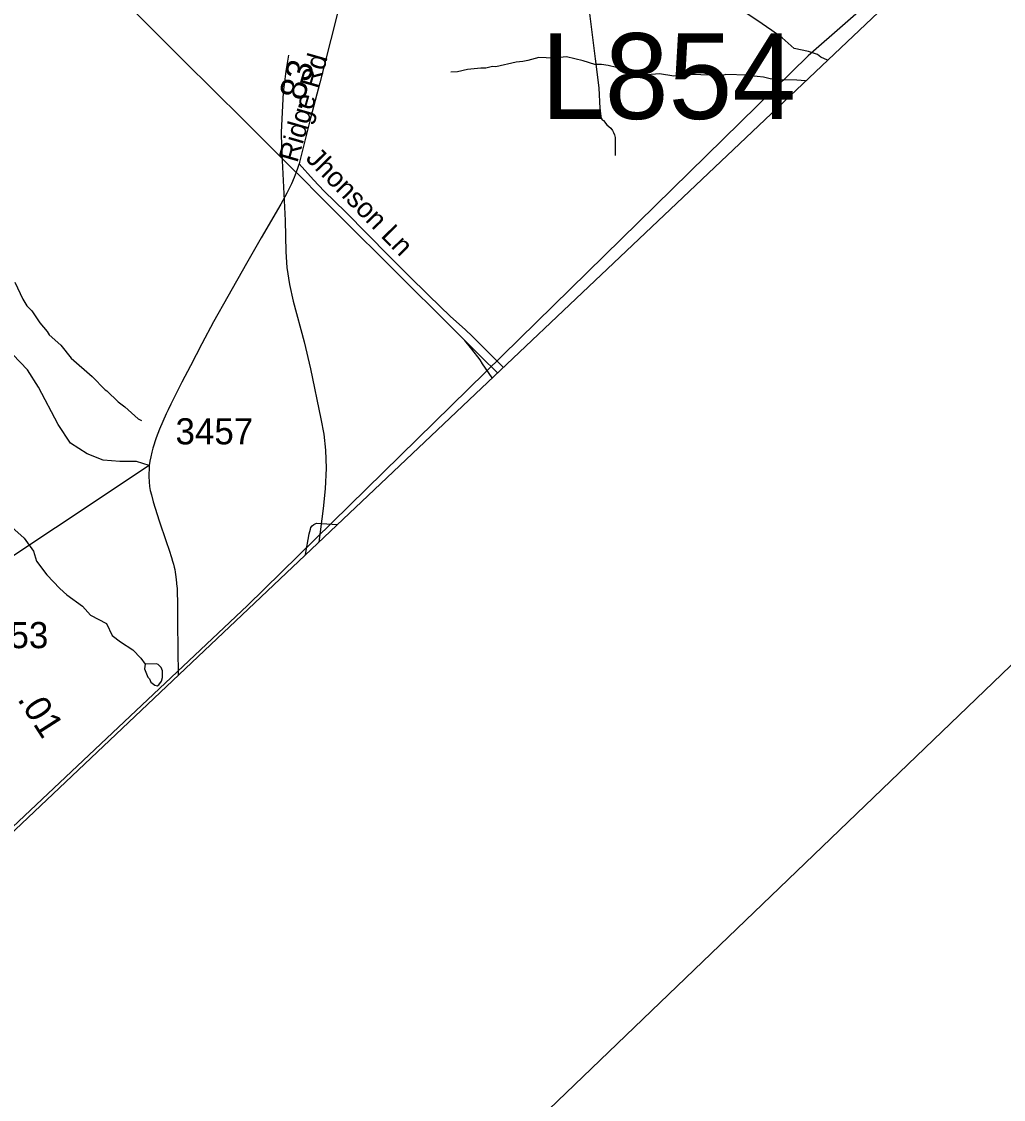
# Model space of a CAD drawing. Extents: x 1383679 to 1536984, y 460658 to 651027.
# Drawn here: x 1491956 to 1496652, y 490596 to 495750 of the extents above; entities that cross this region are included whole.
import ezdxf

# ---------------------------------------------------------------- set-up
doc = ezdxf.new("R2010")
doc.units = 0
for name, color, linetype in [('Default', 7, 'Continuous'), ('Exist Boundary Political City Limit New', 7, 'Continuous'), ('Exist Boundary Political CountyLine', 7, 'Continuous'), ('Exist Hydrographic Misc Water Feature', 7, 'Continuous'), ('Exist Railroad Mainline', 7, 'Continuous'), ('Exist Railroad Spur', 7, 'Continuous'), ('Exist Road Non-System Type 51', 7, 'Continuous'), ('Exist Road Non-System Type 51 Label', 7, 'Continuous'), ('Exist Road Primary Interstate Structure Cantilever Sign Number Label', 7, 'Continuous'), ('Exist Road Secondary Mileage Hundredths English Label', 7, 'Continuous'), ('Exist Road Secondary Type 51 Attributed', 7, 'Continuous'), ('Exist Road Secondary Type 51 Label', 7, 'Continuous'), ('Exist Road Secondary Type 51 Number Label', 7, 'Continuous'), ('Map Preparation Boundary City Limit Buffer Line', 7, 'Continuous'), ('Map Preparation Inset Cut Line', 7, 'Continuous')]:
    doc.layers.add(name, color=color, linetype=linetype)

msp = doc.modelspace()

# ---------------------------------------------------------------- linework, layer by layer
at = {"layer": 'Default'}
for points in [[(1493233.2, 495589.9), (1493219.1, 495512.3), (1493207.1, 495410.9), (1493198.1, 495220.9), (1493199.1, 495150.3), (1493217.2, 494798.2), (1493220.1, 494648.4), (1493225.2, 494573.7), (1493237.2, 494492.2), (1493254.2, 494412.4), (1493307.2, 494218.1), (1493337.1, 494089.1), (1493387.1, 493850.4), (1493401.1, 493776.9), (1493410.1, 493700.3), (1493413.1, 493614), (1493408.2, 493515.6), (1493399.1, 493421.9), (1493376.9, 493261.3)], [(1492566.8, 493626.9), (1489866.8, 491833.3), (1487995.4, 490595.7)]]:
    msp.add_lwpolyline(points, dxfattribs=at)
at = {"layer": 'Exist Boundary Political City Limit New'}
msp.add_lwpolyline([(1501771.2, 501277.8), (1499388.9, 499017.9), (1497201.8, 496938.9), (1496236.9, 496040.1), (1495718.4, 495586.4), (1493037.1, 492958.5), (1490958.1, 490999.4), (1489977.8, 490102.4), (1489857.2, 489993.5), (1489479.8, 490017), (1488857.6, 490215.4), (1487942, 490579.1), (1486887.9, 489837.5), (1486669.5, 489678.8), (1486456.1, 489523.8), (1486150.2, 489364.1), (1485825.6, 489257.4), (1485572.8, 489216.9), (1485320.8, 489271), (1484892.4, 489431.7), (1484555.8, 489497.8), (1484292, 489476.7)], dxfattribs=at)
at = {"layer": 'Exist Boundary Political CountyLine'}
msp.add_lwpolyline([(1483428.7, 484115.1), (1485391.5, 485884.3), (1486966.5, 487318.1), (1487724.7, 488019.6), (1488867.4, 489092.6), (1491171.1, 491172.7), (1497711.4, 497365.6), (1499296.7, 498829.1), (1501130.6, 500542.6)], dxfattribs=at)
at = {"layer": 'Exist Hydrographic Misc Water Feature'}
for points in [[(1495810.4, 495565.6), (1495778, 495579.6), (1495762.2, 495591.9), (1495720, 495607.5), (1495650.7, 495622.1), (1495593, 495671.8), (1495544.4, 495708.1), (1495473.3, 495757.5), (1495425.9, 495786.5), (1495362.8, 495835.7), (1495266.3, 495929.9), (1495130.5, 496032.3), (1495083.7, 496097.2), (1495040.6, 496138.1), (1495005.9, 496210.8), (1494976.4, 496339.3), (1494977.3, 496387.3), (1494984.5, 496450.7), (1494987.4, 496460)], [(1495705.9, 495466.6), (1495663.8, 495469.8), (1495575.9, 495471.6), (1495536, 495476.3), (1495504.1, 495484.9), (1495444.2, 495490.2), (1495428.2, 495494.5), (1495324.3, 495496.5), (1495308.3, 495492.8), (1495268.3, 495493.6), (1495140.3, 495496.2), (1495076.2, 495489.4), (1495006.7, 495499.8), (1494948.3, 495496), (1494904.4, 495500.8), (1494801, 495530.9), (1494761.1, 495539.6), (1494729.2, 495544.3), (1494697.2, 495544.9), (1494641.6, 495562), (1494561.6, 495581.3), (1494499.7, 495575.3), (1494429.8, 495578.2), (1494377.5, 495563.2), (1494353.5, 495559.7), (1494321.5, 495556.3), (1494225, 495534.2), (1494209, 495534.6), (1494176.9, 495527.2), (1494152.9, 495527.7), (1494120.8, 495524.3), (1494088.7, 495520.9), (1494040.5, 495509.9), (1494008.6, 495508.5)], [(1491923.3, 494503.8), (1491961.7, 494423), (1491981.1, 494390.7), (1492004.7, 494366.2), (1492043.5, 494309.4), (1492078.8, 494268.7), (1492088.4, 494252.6), (1492143.5, 494203.5), (1492193.2, 494141), (1492292.7, 494052.5), (1492355.4, 493989.3), (1492363.4, 493985.1), (1492418.4, 493932), (1492450, 493907.4), (1492512.8, 493850.2), (1492528.7, 493841.9)], [(1491908.9, 493332.1), (1491967.6, 493279.3), (1492012.8, 493218.1), (1492027.9, 493169.8), (1492076.6, 493104.8), (1492139.3, 493039.6), (1492172.7, 493008.9), (1492247.8, 492955.5), (1492285.9, 492911), (1492362.1, 492871.2), (1492389.1, 492814.7), (1492428.4, 492783.9), (1492487.8, 492746.7), (1492527, 492706), (1492547.6, 492677.9)], [(1492547.6, 492677.9), (1492544.1, 492655.6), (1492559.2, 492615.3), (1492567.1, 492607.2), (1492574.8, 492591), (1492592.6, 492576.7), (1492604.5, 492574.4), (1492612.6, 492578.3), (1492624.9, 492596), (1492629.3, 492613.9), (1492629.9, 492645.9), (1492624.1, 492662), (1492608.5, 492676.3), (1492600.5, 492678.5), (1492547.6, 492677.9)]]:
    msp.add_lwpolyline(points, dxfattribs=at)
at = {"layer": 'Exist Railroad Mainline'}
for points in [[(1491826.2, 496461.8), (1491957.9, 496331.4), (1492075, 496215.9), (1492092.7, 496198.5), (1492168.6, 496122.5), (1492261.4, 496030), (1492358.3, 495933.9), (1492438.8, 495854.2), (1492520.5, 495773.6), (1492629.4, 495664.5), (1492727.5, 495567.2), (1492878.1, 495417.5), (1493010.3, 495286.4), (1493140.3, 495156.8), (1493243.5, 495054.1), (1493301.2, 494997.7), (1493372.7, 494925.3), (1493576.1, 494723), (1493650.7, 494648.8), (1493740.1, 494559.9), (1493826.1, 494474.5), (1493932.4, 494368.8), (1494076.3, 494225.8)], [(1494076.3, 494225.8), (1494153.9, 494147.7), (1494231.4, 494070.5)]]:
    msp.add_lwpolyline(points, dxfattribs=at)
at = {"layer": 'Exist Railroad Spur'}
msp.add_lwpolyline([(1494206.4, 494046.8), (1494160.3, 494113.7), (1494148.9, 494132.1), (1494108.9, 494184.4), (1494076.3, 494225.8)], dxfattribs=at)
at = {"layer": 'Exist Road Non-System Type 51'}
for points in [[(1494567.9, 496638.6), (1494612.1, 496302.2), (1494638.3, 496076), (1494664.2, 495852.9), (1494698.8, 495572.3), (1494716.5, 495433.5), (1494721.6, 495334.2), (1494725.9, 495298.4), (1494728.8, 495288.8), (1494733, 495281), (1494738.4, 495276.4), (1494755.9, 495256.8), (1494773.6, 495239.9), (1494782.4, 495228.6), (1494787.3, 495219.6), (1494791.9, 495208.6), (1494794.2, 495195.9), (1494794.7, 495178.3), (1494795.5, 495110.1)], [(1493282.8, 495070.5), (1493351.4, 494994.1), (1493403.2, 494939.9), (1493504.4, 494839.7), (1493714.4, 494627.8), (1493804.7, 494536.8), (1493903.4, 494440.4), (1494007.7, 494340.3), (1494077.3, 494277.8), (1494111.9, 494244.5), (1494168.6, 494188.9), (1494259.5, 494098.3)], [(1492566.8, 493626.9), (1492505.1, 493646), (1492425.4, 493646), (1492345.7, 493652.1), (1492269.1, 493682.8), (1492189.4, 493734.9), (1492131.2, 493823.9), (1492036.2, 494001.7), (1491984.1, 494084.6), (1491913.6, 494158.2), (1491837, 494253.2), (1491738.9, 494342.2), (1491656.2, 494428.1), (1491594.9, 494507.8), (1491536.7, 494584.5)], [(1493313.5, 493201.3), (1493331.9, 493301.2), (1493337.1, 493323), (1493340, 493331.2), (1493345.6, 493339.5), (1493353, 493344.9), (1493359.8, 493349), (1493366.2, 493350.9), (1493391.3, 493349.8), (1493465.6, 493345.3)]]:
    msp.add_lwpolyline(points, dxfattribs=at)
at = {"layer": 'Exist Road Secondary Type 51 Attributed'}
for points in [[(1493700.6, 496675.9), (1493629, 496436.3), (1493577.2, 496238), (1493527.5, 496042), (1493461.7, 495770.7), (1493382.7, 495456.9), (1493338.1, 495288.4), (1493295.2, 495115.4), (1493284.8, 495077.6), (1493282.8, 495070.5), (1493280.5, 495062.5), (1493275.6, 495047.6), (1493268.6, 495029.6)], [(1493268.6, 495029.6), (1493264.2, 495017.4), (1493259.4, 495004.8), (1493246.7, 494973.8), (1493224.8, 494930.1), (1493195.7, 494876.9), (1493102.2, 494716.6), (1493031, 494593.5), (1492941.8, 494436.1), (1492873.4, 494314), (1492817.7, 494209.2), (1492763.1, 494104), (1492722.8, 494025.7), (1492688, 493956.2), (1492669.7, 493921.1), (1492657, 493894.3), (1492648.2, 493874.5), (1492615.4, 493801.3), (1492599.4, 493760.3), (1492583.5, 493710.4), (1492578.3, 493691.3), (1492574, 493669.4), (1492569.6, 493648), (1492566.8, 493626.9), (1492566.3, 493607.2), (1492565, 493589.9), (1492565.1, 493575.2), (1492565.9, 493548.5), (1492568.2, 493527.4), (1492571.1, 493508.6), (1492576.5, 493487.2), (1492584.5, 493453.3), (1492614.7, 493362.9), (1492647.5, 493264.4), (1492661.6, 493223), (1492673.1, 493187.6), (1492678.5, 493169.6), (1492682.4, 493155.1), (1492685.7, 493141.2), (1492688.2, 493129.5), (1492690.8, 493116.7), (1492693.6, 493094.8), (1492697.1, 493066), (1492697.5, 493062.3), (1492699.3, 493039.1), (1492700.1, 493017), (1492701.3, 492976.6), (1492702, 492872.7), (1492704.1, 492624.3)]]:
    msp.add_lwpolyline(points, dxfattribs=at)
at = {"layer": 'Map Preparation Boundary City Limit Buffer Line'}
msp.add_lwpolyline([(1501771.2, 501277.8), (1499388.9, 499017.9), (1497201.8, 496938.9), (1496236.9, 496040.1), (1495718.4, 495586.4), (1493037.1, 492958.5), (1490958.1, 490999.4), (1489977.8, 490102.4), (1489857.2, 489993.5), (1489479.8, 490017), (1488857.6, 490215.4), (1487942, 490579.1), (1486887.9, 489837.5), (1486669.5, 489678.8), (1486456.1, 489523.8), (1486150.2, 489364.1), (1485825.6, 489257.4), (1485572.8, 489216.9), (1485320.8, 489271), (1484892.4, 489431.7), (1484555.8, 489497.8), (1484292, 489476.7)], dxfattribs=at)
at = {"layer": 'Map Preparation Inset Cut Line'}
msp.add_lwpolyline([(1446195.4, 477316), (1480703, 477316), (1498974.3, 494868.2), (1521133.6, 516155.5), (1521133.6, 520758.2), (1458567.8, 520758.2), (1458567.8, 493672.2), (1446195.4, 493672.2), (1446195.4, 477316)], dxfattribs=at)

# ---------------------------------------------------------------- texts
at = {"layer": 'Exist Road Non-System Type 51 Label'}
msp.add_text('Jhonson Ln', height=95, rotation=314.2762, dxfattribs=at).set_placement((1493310.3, 495092.1))
at = {"layer": 'Exist Road Primary Interstate Structure Cantilever Sign Number Label'}
msp.add_text('L854', height=410.1, dxfattribs=at).set_placement((1494440.2, 495284.4))
at = {"layer": 'Exist Road Secondary Mileage Hundredths English Label'}
for s, rotation, p in [('.83', 74.1283, (1493293.2, 495321.4)), ('.01', 302.5531, (1491933.3, 492509.8))]:
    msp.add_text(s, height=125, rotation=rotation, dxfattribs=at).set_placement(p)
at = {"layer": 'Exist Road Secondary Type 51 Label'}
msp.add_text('Ridge Rd', height=95, rotation=73.9301, dxfattribs=at).set_placement((1493274.5, 495071.5))
at = {"layer": 'Exist Road Secondary Type 51 Number Label'}
for s, p in [('3457', (1492692, 493728.4)), ('3553', (1491712.1, 492753.8))]:
    msp.add_text(s, height=125, dxfattribs=at).set_placement(p)

doc.saveas('drawing.dxf')
